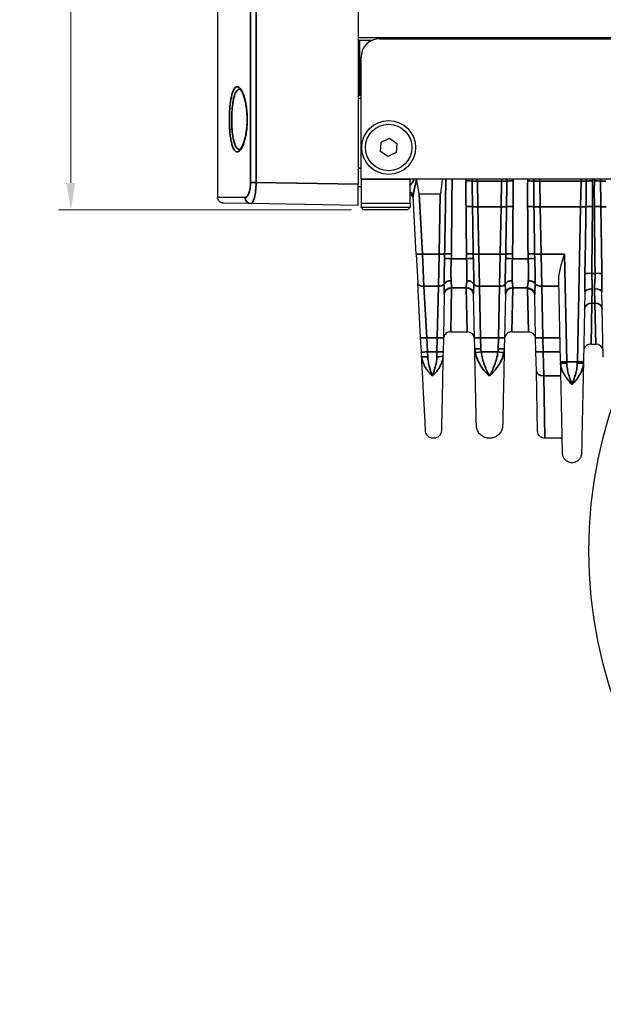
# Model space of a CAD drawing. Header units: millimetres. Extents: x 399 to 6233, y -1870 to 1602.
# Tile 338 of 656: x 4160 to 4207, y 515 to 596. Entities that reach past the tile are written whole.
import ezdxf

# ---------------------------------------------------------------- set-up
doc = ezdxf.new("R2010")
doc.units = ezdxf.units.MM
for name, color, linetype, lineweight in [('AM_5', 3, 'Continuous', 25), ('AM_8', 1, 'Continuous', 25), ('可見 (ISO)', 7, 'Continuous', 25), ('窄部可見 (ISO)', 7, 'Continuous', 35)]:
    doc.layers.add(name, color=color, linetype=linetype, lineweight=lineweight)
doc.layers.add('S40', color=7, linetype='Continuous')
doc.styles.add('尺寸標註', font='romans.shx', dxfattribs={"bigfont": 'CHINESET.SHX'})
doc.dimstyles.new('複本(2) CNS2-1$0', dxfattribs={"dimtxt": 2.75, "dimasz": 2.2, "dimexe": 1, "dimexo": 1, "dimgap": 1, "dimtad": 1, "dimtoh": 1, "dimdsep": 46, "dimtxsty": '尺寸標註', "dimcen": 0, "dimclrd": 2, "dimclre": 2, "dimclrt": 3, "dimadec": 0, "dimazin": 2, "dimtp": 0.1, "dimtm": 0.1, "dimtfac": 0.71, "dimtmove": 0, "dimatfit": 0, "dimfxl": 0, "dimlwd": 13, "dimlwe": 13, "dimarcsym": 0})

# ---------------------------------------------------------------- blocks, each defined once
blk = doc.blocks.new('*D149')
at = {"layer": 'AM_5', "color": 2, "lineweight": 13}
for p, q in [((4186.239, 640.628), (4162.739, 640.628)), ((4163.739, 638.428), (4163.739, 582.228)), ((4186.689, 580.028), (4162.739, 580.028))]:
    blk.add_line(p, q, dxfattribs=at)
at = {"layer": 'AM_5', "color": 2, "lineweight": -2}
for points in [[(4163.372, 638.428), (4164.106, 638.428), (4163.739, 640.628)], [(4163.372, 582.228), (4164.106, 582.228), (4163.739, 580.028)]]:
    blk.add_solid(points, dxfattribs=at)
at = {"layer": 'Defpoints', "color": 0, "lineweight": -2}
for p in [(4187.239, 640.628), (4163.739, 580.028), (4187.689, 580.028)]:
    blk.add_point(p, dxfattribs=at)
at = {"layer": 'AM_5', "color": 3, "insert": (4161.364, 610.328), "char_height": 2.75, "attachment_point": 5, "rotation": 90, "style": '尺寸標註'}
blk.add_mtext('60.6', dxfattribs=at)
blk = doc.blocks.new('S40-正視-02')
at = {"layer": '可見 (ISO)'}
for p, q in [((-68, 14.643), (-68, -10.058)), ((-56.5, 7.45), (-56.5, 3)), ((-56.5, 3), (56.5, 3)), ((-56.5, 3), (-56.5, -9)), ((-55.404, 2.75), (-56.375, 2.75)), ((-54.75, 2.9), (54.75, 2.9)), ((-54, 2.9), (-54, 3)), ((-51.5, 3), (-51.5, 2.9)), ((-56.25, -8.6), (-56.25, 1.4)), ((-56.25, -2), (-56.5, -2)), ((-56.25, -1.75), (-56.375, -1.75)), ((-54.677, -6.324), (-54.619, -5.575)), ((-54.619, -5.575), (-53.942, -5.252)), ((-53.942, -5.252), (-53.323, -5.676)), ((-54.058, -6.748), (-54.677, -6.324)), ((-53.381, -6.425), (-54.058, -6.748)), ((-53.323, -5.676), (-53.381, -6.425)), ((-56.25, -8.6), (-56.25, -10.6)), ((52.25, -8.6), (-52.25, -8.6)), ((-52.25, -10.6), (-52.25, -8.6)), ((-51.746, -8.764), (-51.745, -8.764)), ((-56.5, -10.75), (-56.5, -9)), ((-56.5, -9.2), (-56.25, -9.2)), ((-51.741, -14.733), (-51.988, -10.022)), ((-51.5, -9.8), (-49.777, -9.8)), ((-65.273, -10.597), (-67.509, -10.558)), ((-56.5, -10.75), (-65.273, -10.597)), ((-52.25, -10.6), (-56.25, -10.6)), ((-56.25, -10.6), (-56.25, -10.9)), ((-56.25, -10.9), (-52.25, -10.9)), ((-56.05, -11.1), (-56.25, -10.9)), ((-52.45, -11.1), (-56.05, -11.1)), ((-52.45, -11.1), (-52.25, -10.9)), ((-52.25, -10.6), (-52.25, -10.9)), ((-51.741, -14.733), (-51.617, -17.105)), ((-39.935, -23.525), (-40.074, -16.884)), ((-51.382, -21.587), (-51.617, -17.105)), ((-49.449, -17.977), (-49.524, -21.571)), ((-49.449, -17.978), (-49.449, -17.978)), ((-46.976, -21.571), (-47.051, -17.977)), ((-44.449, -17.977), (-44.524, -21.571)), ((-41.976, -21.57), (-42.049, -18.073)), ((-37.946, -17.846), (-38.065, -23.525)), ((-36.442, -23.163), (-36.554, -17.846)), ((-51.322, -22.738), (-51.382, -21.587)), ((-49.524, -21.571), (-49.548, -22.723)), ((-48.927, -21.087), (-47.573, -21.087)), ((-46.957, -22.463), (-46.976, -21.571)), ((-44.524, -21.571), (-44.543, -22.463)), ((-43.927, -21.087), (-42.573, -21.087)), ((-41.952, -22.721), (-41.976, -21.57)), ((-37.447, -22.087), (-37.053, -22.087)), ((-51.305, -23.064), (-51.323, -22.72)), ((-49.548, -22.723), (-49.555, -23.052)), ((-41.919, -24.297), (-41.952, -22.721)), ((-39.935, -23.525), (-39.933, -23.629)), ((-38.067, -23.629), (-38.065, -23.525)), ((-41.816, -29.213), (-41.919, -24.297)), ((-39.803, -29.8), (-41.216, -29.8))]:
    blk.add_line(p, q, dxfattribs=at)
for radius in [2.2, 1.9]:
    blk.add_circle((-54, -6), radius, dxfattribs=at)
for centre, radius, start, end in [((-56.375, 2.625), 0.125, 90, 180), ((-54.75, 1.4), 1.5, 90, 180), ((-56.375, -1.625), 0.125, 180, 270), ((-52.474, -10.3), 0.5, 3, 63.32273), ((-47.573, -21.687), 0.6, 1.2, 90), ((-42.573, -21.687), 0.6, 1.2, 90), ((-37.053, -22.687), 0.6, 1.2, 90)]:
    blk.add_arc(centre, radius, start, end, dxfattribs=at)
for centre, major_axis, ratio, start_param, end_param in [((-52.75, 14.073), (1.251, -23.873), 0.020916, 5.966125, 6.282089), ((-49.278, 14.073), (-0.5, -23.873), 0.02094, 0.000438, 0.318852)]:
    blk.add_ellipse(centre, major_axis=major_axis, ratio=ratio, start_param=start_param, end_param=end_param, dxfattribs=at)
for points, knots in [([(-65.628, -2.851), (-65.657, -2.599), (-65.7, -2.359), (-65.802, -1.943), (-65.862, -1.76), (-65.988, -1.469), (-66.057, -1.359), (-66.164, -1.241), (-66.195, -1.235), (-66.195, -1.235)], [0, 0, 0, 0, 0.0809082, 0.0809082, 0.1613511, 0.1613511, 0.2437726, 0.2437726, 0.3229748, 0.3229748, 0.3229748, 0.3229748]), ([(-66.195, -6.164), (-66.195, -6.164), (-66.177, -6.163), (-66.094, -6.09), (-66.024, -5.995), (-65.902, -5.742), (-65.845, -5.591), (-65.739, -5.222), (-65.69, -4.993), (-65.618, -4.502), (-65.594, -4.235), (-65.582, -3.9), (-65.581, -3.835), (-65.58, -3.721), (-65.58, -3.672), (-65.582, -3.477), (-65.587, -3.329), (-65.605, -3.072), (-65.615, -2.96), (-65.628, -2.851)], [0.0021998, 0.0021998, 0.0021998, 0.0021998, 0.0650452, 0.0650452, 0.1490644, 0.1490644, 0.2220368, 0.2220368, 0.3038327, 0.3038327, 0.3851701, 0.3851701, 0.4047134, 0.4047134, 0.4193658, 0.4193658, 0.4634835, 0.4634835, 0.4983875, 0.4983875, 0.4983875, 0.4983875]), ([(-67.509, -10.558), (-67.528, -10.558), (-67.547, -10.556), (-67.584, -10.551), (-67.602, -10.548), (-67.661, -10.533), (-67.701, -10.518), (-67.775, -10.478), (-67.809, -10.453), (-67.871, -10.396), (-67.898, -10.363), (-67.944, -10.292), (-67.962, -10.254), (-67.991, -10.164), (-68, -10.111), (-68, -10.058)], [0, 0, 0, 0, 0.00566531, 0.00566531, 0.01125834, 0.01125834, 0.02385475, 0.02385475, 0.03645115, 0.03645115, 0.04904756, 0.04904756, 0.06164396, 0.06164396, 0.0774603, 0.0774603, 0.0774603, 0.0774603]), ([(-40.074, -16.884), (-40.08, -16.592), (-40.019, -16.229), (-39.863, -15.55), (-39.731, -15.101), (-39.619, -14.724)], [-0.2170594, -0.2170594, -0.2170594, -0.2170594, -0.1181242, -0.1181242, 0, 0, 0, 0]), ([(-48.927, -21.087), (-48.991, -21.087), (-49.057, -21.098), (-49.179, -21.139), (-49.238, -21.17), (-49.342, -21.249), (-49.388, -21.297), (-49.46, -21.405), (-49.488, -21.466), (-49.512, -21.552), (-49.517, -21.576), (-49.524, -21.625), (-49.526, -21.65), (-49.526, -21.674)], [0, 0, 0, 0, 0.01938058, 0.01938058, 0.03888823, 0.03888823, 0.05839129, 0.05839129, 0.07789451, 0.07789451, 0.08520881, 0.08520881, 0.09263584, 0.09263584, 0.09263584, 0.09263584]), ([(-43.927, -21.087), (-43.991, -21.087), (-44.057, -21.098), (-44.179, -21.139), (-44.238, -21.17), (-44.342, -21.249), (-44.388, -21.297), (-44.46, -21.405), (-44.488, -21.466), (-44.512, -21.552), (-44.517, -21.576), (-44.524, -21.625), (-44.526, -21.65), (-44.526, -21.674)], [0, 0, 0, 0, 0.01938058, 0.01938058, 0.03888823, 0.03888823, 0.05839129, 0.05839129, 0.07789451, 0.07789451, 0.08520881, 0.08520881, 0.09263584, 0.09263584, 0.09263584, 0.09263584]), ([(-46.825, -28.747), (-46.825, -28.747), (-46.828, -28.607), (-46.834, -28.328), (-46.839, -28.118), (-46.845, -27.834), (-46.852, -27.477), (-46.855, -27.36), (-46.857, -27.234), (-46.86, -27.101), (-46.866, -26.831), (-46.872, -26.524), (-46.879, -26.192), (-46.886, -25.861), (-46.893, -25.501), (-46.902, -25.114), (-46.91, -24.734), (-46.918, -24.326), (-46.927, -23.898), (-46.936, -23.455), (-46.947, -22.968), (-46.957, -22.463)], [0.5000084, 0.5000084, 0.5000084, 0.5000084, 0.6176498, 0.6176498, 0.6176498, 0.7061501, 0.7061501, 0.7061501, 0.735298, 0.735298, 0.735298, 0.794122, 0.794122, 0.794122, 0.8529461, 0.8529461, 0.8529461, 0.9107639, 0.9107639, 0.9107639, 0.9705942, 0.9705942, 0.9705942, 0.9705942]), ([(-44.543, -22.463), (-44.553, -22.968), (-44.564, -23.455), (-44.573, -23.898), (-44.582, -24.325), (-44.59, -24.734), (-44.598, -25.114), (-44.607, -25.501), (-44.614, -25.86), (-44.621, -26.192), (-44.628, -26.524), (-44.634, -26.832), (-44.64, -27.101), (-44.643, -27.234), (-44.645, -27.36), (-44.648, -27.477), (-44.65, -27.597), (-44.653, -27.708), (-44.655, -27.811), (-44.659, -28.016), (-44.663, -28.189), (-44.666, -28.328), (-44.672, -28.607), (-44.675, -28.747), (-44.675, -28.747)], [0.0294093, 0.0294093, 0.0294093, 0.0294093, 0.089244, 0.089244, 0.089244, 0.1470574, 0.1470574, 0.1470574, 0.2058814, 0.2058814, 0.2058814, 0.2647055, 0.2647055, 0.2647055, 0.2938656, 0.2938656, 0.2938656, 0.3235296, 0.3235296, 0.3235296, 0.3823536, 0.3823536, 0.3823536, 0.5, 0.5, 0.5, 0.5]), ([(-37.447, -22.087), (-37.512, -22.087), (-37.577, -22.098), (-37.7, -22.139), (-37.759, -22.17), (-37.863, -22.249), (-37.909, -22.297), (-37.981, -22.405), (-38.009, -22.466), (-38.033, -22.552), (-38.038, -22.576), (-38.045, -22.625), (-38.047, -22.65), (-38.047, -22.674)], [0, 0, 0, 0, 0.01938058, 0.01938058, 0.03888823, 0.03888823, 0.05839129, 0.05839129, 0.07789451, 0.07789451, 0.08520881, 0.08520881, 0.09263584, 0.09263584, 0.09263584, 0.09263584]), ([(-50.984, -29.183), (-50.984, -29.183), (-50.991, -29.047), (-51.006, -28.774), (-51.017, -28.553), (-51.033, -28.248), (-51.053, -27.861), (-51.058, -27.77), (-51.063, -27.674), (-51.069, -27.574), (-51.082, -27.311), (-51.098, -27.012), (-51.115, -26.69), (-51.132, -26.368), (-51.15, -26.019), (-51.17, -25.645), (-51.194, -25.186), (-51.22, -24.683), (-51.248, -24.151), (-51.266, -23.814), (-51.284, -23.455), (-51.304, -23.083)], [0.5000084, 0.5000084, 0.5000084, 0.5000084, 0.6173393, 0.6173393, 0.6173393, 0.7123132, 0.7123132, 0.7123132, 0.7346768, 0.7346768, 0.7346768, 0.7933455, 0.7933455, 0.7933455, 0.8520143, 0.8520143, 0.8520143, 0.9238651, 0.9238651, 0.9238651, 0.9693496, 0.9693496, 0.9693496, 0.9693496]), ([(-49.555, -23.052), (-49.563, -23.426), (-49.571, -23.786), (-49.578, -24.124), (-49.589, -24.657), (-49.599, -25.159), (-49.609, -25.618), (-49.617, -25.993), (-49.624, -26.342), (-49.631, -26.665), (-49.638, -26.988), (-49.644, -27.287), (-49.649, -27.551), (-49.652, -27.651), (-49.654, -27.748), (-49.656, -27.839), (-49.659, -27.987), (-49.661, -28.123), (-49.664, -28.246), (-49.668, -28.447), (-49.672, -28.616), (-49.675, -28.753), (-49.68, -29.026), (-49.683, -29.163), (-49.683, -29.163)], [0.0305687, 0.0305687, 0.0305687, 0.0305687, 0.076192, 0.076192, 0.076192, 0.1479255, 0.1479255, 0.1479255, 0.2066049, 0.2066049, 0.2066049, 0.2652842, 0.2652842, 0.2652842, 0.2877291, 0.2877291, 0.2877291, 0.3239636, 0.3239636, 0.3239636, 0.382643, 0.382643, 0.382643, 0.5, 0.5, 0.5, 0.5]), ([(-39.777, -31.039), (-39.777, -31.039), (-39.781, -30.872), (-39.788, -30.54), (-39.791, -30.373), (-39.796, -30.168), (-39.801, -29.924), (-39.804, -29.765), (-39.808, -29.589), (-39.812, -29.397), (-39.814, -29.295), (-39.816, -29.189), (-39.819, -29.079), (-39.825, -28.758), (-39.833, -28.401), (-39.841, -28.011), (-39.849, -27.622), (-39.858, -27.199), (-39.867, -26.742), (-39.877, -26.285), (-39.887, -25.796), (-39.898, -25.277), (-39.901, -25.121), (-39.905, -24.964), (-39.908, -24.804), (-39.916, -24.43), (-39.924, -24.035), (-39.933, -23.629)], [0.5000077, 0.5000077, 0.5000077, 0.5000077, 0.6183797, 0.6183797, 0.6183797, 0.6775684, 0.6775684, 0.6775684, 0.7162875, 0.7162875, 0.7162875, 0.736757, 0.736757, 0.736757, 0.7959457, 0.7959457, 0.7959457, 0.8551343, 0.8551343, 0.8551343, 0.914323, 0.914323, 0.914323, 0.9320642, 0.9320642, 0.9320642, 0.9735116, 0.9735116, 0.9735116, 0.9735116]), ([(-38.067, -23.629), (-38.076, -24.035), (-38.084, -24.43), (-38.092, -24.804), (-38.095, -24.963), (-38.099, -25.121), (-38.102, -25.277), (-38.113, -25.796), (-38.123, -26.285), (-38.133, -26.742), (-38.142, -27.198), (-38.151, -27.621), (-38.159, -28.011), (-38.167, -28.401), (-38.175, -28.758), (-38.181, -29.079), (-38.184, -29.189), (-38.186, -29.296), (-38.188, -29.397), (-38.192, -29.589), (-38.196, -29.765), (-38.199, -29.924), (-38.204, -30.167), (-38.209, -30.373), (-38.212, -30.54), (-38.219, -30.872), (-38.223, -31.039), (-38.223, -31.039)], [0.0264933, 0.0264933, 0.0264933, 0.0264933, 0.0679433, 0.0679433, 0.0679433, 0.0856819, 0.0856819, 0.0856819, 0.1448706, 0.1448706, 0.1448706, 0.2040592, 0.2040592, 0.2040592, 0.2632479, 0.2632479, 0.2632479, 0.2837247, 0.2837247, 0.2837247, 0.3224365, 0.3224365, 0.3224365, 0.3816251, 0.3816251, 0.3816251, 0.5, 0.5, 0.5, 0.5]), ([(-44.675, -28.747), (-44.677, -28.862), (-44.699, -28.979), (-44.777, -29.198), (-44.835, -29.302), (-44.98, -29.485), (-45.069, -29.565), (-45.265, -29.692), (-45.375, -29.739), (-45.601, -29.796), (-45.72, -29.806), (-45.952, -29.787), (-46.069, -29.758), (-46.283, -29.666), (-46.383, -29.602), (-46.557, -29.446), (-46.631, -29.352), (-46.745, -29.149), (-46.786, -29.036), (-46.818, -28.864), (-46.824, -28.805), (-46.825, -28.747)], [0, 0, 0, 0, 0.0347034, 0.0347034, 0.0696793, 0.0696793, 0.1046454, 0.1046454, 0.1396119, 0.1396119, 0.1745783, 0.1745783, 0.2095447, 0.2095447, 0.2445111, 0.2445111, 0.2794775, 0.2794775, 0.3144439, 0.3144439, 0.3320164, 0.3320164, 0.3320164, 0.3320164]), ([(-49.683, -29.163), (-49.685, -29.232), (-49.698, -29.303), (-49.745, -29.435), (-49.78, -29.498), (-49.868, -29.609), (-49.922, -29.658), (-50.04, -29.734), (-50.106, -29.763), (-50.243, -29.797), (-50.315, -29.804), (-50.456, -29.792), (-50.526, -29.775), (-50.656, -29.719), (-50.717, -29.68), (-50.822, -29.586), (-50.867, -29.529), (-50.936, -29.406), (-50.961, -29.338), (-50.979, -29.241), (-50.983, -29.212), (-50.984, -29.183)], [0, 0, 0, 0, 0.0209406, 0.0209406, 0.0421092, 0.0421092, 0.0632695, 0.0632695, 0.0844301, 0.0844301, 0.1055907, 0.1055907, 0.1267513, 0.1267513, 0.1479119, 0.1479119, 0.1690726, 0.1690726, 0.1902332, 0.1902332, 0.1988858, 0.1988858, 0.1988858, 0.1988858]), ([(-41.216, -29.8), (-41.28, -29.8), (-41.346, -29.789), (-41.469, -29.748), (-41.528, -29.717), (-41.631, -29.638), (-41.677, -29.589), (-41.75, -29.482), (-41.777, -29.421), (-41.801, -29.335), (-41.806, -29.311), (-41.813, -29.262), (-41.815, -29.237), (-41.816, -29.213)], [0.00000114, 0.00000114, 0.00000114, 0.00000114, 0.01938058, 0.01938058, 0.03888823, 0.03888823, 0.05839129, 0.05839129, 0.07789451, 0.07789451, 0.08520881, 0.08520881, 0.09263584, 0.09263584, 0.09263584, 0.09263584]), ([(-38.223, -31.039), (-38.224, -31.122), (-38.24, -31.206), (-38.296, -31.364), (-38.339, -31.44), (-38.443, -31.572), (-38.507, -31.63), (-38.649, -31.721), (-38.728, -31.756), (-38.892, -31.797), (-38.978, -31.804), (-39.146, -31.791), (-39.23, -31.77), (-39.385, -31.703), (-39.458, -31.657), (-39.583, -31.544), (-39.637, -31.477), (-39.719, -31.33), (-39.749, -31.248), (-39.772, -31.124), (-39.777, -31.081), (-39.777, -31.039)], [0, 0, 0, 0, 0.0250428, 0.0250428, 0.0503288, 0.0503288, 0.075606, 0.075606, 0.1008834, 0.1008834, 0.1261609, 0.1261609, 0.1514384, 0.1514384, 0.1767158, 0.1767158, 0.2019933, 0.2019933, 0.2272707, 0.2272707, 0.2400159, 0.2400159, 0.2400159, 0.2400159])]:
    blk.add_open_spline(points, degree=3, knots=knots, dxfattribs=at)
blk.add_open_spline([(-51.72, -8.6), (-51.719, -8.606), (-51.718, -8.612), (-51.718, -8.618)], degree=3, dxfattribs=at)
at = {"layer": '窄部可見 (ISO)'}
for p, q in [((-65.304, -8.855), (-65.304, 48.304)), ((-64.842, 48.304), (-64.842, -8.855)), ((-56.375, -1.75), (-56.375, 2.75)), ((-56.25, -7.7), (-56.5, -7.7)), ((-64.842, -8.855), (-65.304, -8.855)), ((-64.842, -8.855), (-56.5, -9)), ((-52.25, -8.6), (-56.25, -8.6)), ((-46.748, -8.6), (-46.744, -8.753)), ((-46.701, -10.847), (-46.744, -8.753)), ((-46.744, -8.753), (-44.756, -8.753)), ((-44.756, -8.753), (-44.799, -10.847)), ((-44.756, -8.753), (-44.752, -8.6)), ((-41.648, -8.6), (-41.644, -8.753)), ((-41.601, -10.847), (-41.644, -8.753)), ((-41.644, -8.753), (-38.256, -8.753)), ((-38.256, -8.753), (-38.299, -10.847)), ((-38.256, -8.753), (-38.252, -8.6)), ((-68, -10.058), (-65.74, -10.097)), ((-51.5, -9.8), (-51.242, -14.724)), ((-49.881, -14.724), (-49.777, -9.8)), ((-44.799, -10.847), (-46.701, -10.847)), ((-46.701, -10.847), (-46.619, -14.724)), ((-44.881, -14.724), (-44.799, -10.847)), ((-38.299, -10.847), (-41.601, -10.847)), ((-41.601, -10.847), (-41.52, -14.724)), ((-38.565, -23.532), (-38.299, -10.847)), ((-51.118, -17.36), (-51.242, -14.724)), ((-51.242, -14.724), (-49.881, -14.724)), ((-49.881, -14.724), (-49.93, -17.36)), ((-49.427, -15.062), (-49.427, -15.062)), ((-48.877, -15.103), (-47.623, -15.103)), ((-47.073, -15.062), (-47.073, -15.062)), ((-46.57, -17.36), (-46.619, -14.724)), ((-46.619, -14.724), (-44.881, -14.724)), ((-44.881, -14.724), (-44.93, -17.36)), ((-44.427, -15.062), (-44.427, -15.062)), ((-43.877, -15.103), (-42.588, -15.103)), ((-42.051, -15.062), (-42.051, -15.062)), ((-41.471, -17.36), (-41.52, -14.724)), ((-41.52, -14.724), (-39.619, -14.724)), ((-39.619, -14.724), (-39.435, -23.532)), ((-49.459, -16.896), (-49.459, -16.896)), ((-47.041, -16.896), (-47.041, -16.896)), ((-44.459, -16.896), (-44.459, -16.896)), ((-42.022, -16.896), (-42.022, -16.896)), ((-37.384, -16.302), (-37.116, -16.302)), ((-51.118, -17.36), (-49.93, -17.36)), ((-51.118, -17.36), (-50.883, -21.578)), ((-50.024, -21.578), (-49.93, -17.36)), ((-48.849, -17.496), (-48.927, -21.087)), ((-48.849, -17.496), (-48.849, -17.48)), ((-47.651, -17.496), (-48.849, -17.496)), ((-47.651, -17.48), (-47.651, -17.496)), ((-47.651, -17.496), (-47.573, -21.087)), ((-46.57, -17.36), (-44.93, -17.36)), ((-46.57, -17.36), (-46.476, -21.578)), ((-45.024, -21.578), (-44.93, -17.36)), ((-43.849, -17.496), (-43.927, -21.087)), ((-43.849, -17.496), (-43.849, -17.48)), ((-42.648, -17.496), (-43.849, -17.496)), ((-42.649, -17.57), (-42.573, -21.087)), ((-41.471, -17.36), (-40.064, -17.36)), ((-41.471, -17.36), (-41.376, -21.578)), ((-37.376, -18.739), (-37.346, -17.569)), ((-37.154, -17.569), (-37.124, -18.739)), ((-37.376, -18.739), (-37.447, -22.087)), ((-37.124, -18.739), (-37.376, -18.739)), ((-37.124, -18.739), (-37.053, -22.087)), ((-50.024, -21.578), (-50.883, -21.578)), ((-50.883, -21.578), (-50.823, -22.73)), ((-50.048, -22.73), (-50.024, -21.578)), ((-45.024, -21.578), (-46.476, -21.578)), ((-46.476, -21.578), (-46.457, -22.469)), ((-45.043, -22.469), (-45.024, -21.578)), ((-39.976, -21.578), (-41.376, -21.578)), ((-41.376, -21.578), (-41.352, -22.73)), ((-50.805, -23.143), (-50.823, -22.73)), ((-50.823, -22.73), (-50.048, -22.73)), ((-50.048, -22.73), (-50.055, -23.124)), ((-46.436, -22.73), (-45.064, -22.73)), ((-41.352, -22.73), (-39.952, -22.73)), ((-41.352, -22.73), (-41.319, -24.699)), ((-39.435, -23.532), (-38.565, -23.532)), ((-39.433, -23.657), (-39.435, -23.532)), ((-38.565, -23.532), (-38.567, -23.657)), ((-39.91, -24.699), (-41.319, -24.699)), ((-41.319, -24.699), (-41.216, -29.8))]:
    blk.add_line(p, q, dxfattribs=at)
for centre, major_axis, ratio, start_param, end_param in [((-65.429, -2.828), (-0.199, -0.023), 0.325147, 5.939768, 6.283186), ((-66.804, -4.573), (-0.199, -0.015), 0.326518, 4.705847, 6.061386), ((-50.252, -32.457), (-0.964, -45.999), 0.010868, 1.9668, 2.11628), ((-47.674, -8.774), (0.6, -0.004), 0.058757, 0.564874, 1.571234), ((-46.469, -21.875), (0.514, -24.512), 0.020394, 4.139644, 4.147316), ((-46.744, -8.746), (-0.5, -0.01), 0.013959, 0.563841, 1.570504), ((-44.756, -8.746), (0.5, -0.01), 0.013959, 4.712681, 5.719345), ((-45.031, -21.875), (-0.514, -24.512), 0.020394, 2.13587, 2.143541), ((-43.826, -8.774), (0.6, 0.004), 0.058757, 1.570359, 2.576719), ((-42.627, -8.775), (0.6, -0.006), 0.058755, 0.611522, 1.571411), ((-41.644, -8.744), (0.6, 0.013), 0.013959, 3.751972, 4.712097), ((-38.256, -8.746), (-0.5, 0.01), 0.013959, 1.571089, 2.577752), ((-38.531, -21.875), (-0.514, -24.512), 0.020394, 2.13587, 2.143541), ((-37.326, -8.774), (0.6, 0.004), 0.058757, 1.570359, 2.576719), ((-37.174, -8.774), (0.6, -0.004), 0.058757, 0.564874, 1.571234), ((-35.969, -21.875), (0.514, -24.512), 0.020394, 4.139644, 4.147316), ((-36.244, -8.746), (-0.5, -0.01), 0.013959, 0.563841, 1.570504), ((-52.488, -10.048), (0.499, 0.026), 0.873657, 0, 1.029459), ((-65.264, -10.097), (-0.009, -0.5), 0.950581, 4.72898, 6.283185), ((-47.672, -10.867), (0.6, 0.005), 0.058756, 0.488652, 1.570312), ((-46.893, -23.388), (-0.529, 32.381), 0.019208, 1.172292, 1.299088), ((-46.701, -10.829), (-0.5, -0.01), 0.034892, 0.488057, 1.570065), ((3080.78, 36.516), (-3128.226, 18.641), 0.998953, 0.021122, 0.022363), ((-44.799, -10.829), (0.5, -0.01), 0.034892, 4.71312, 5.795128), ((-3172.28, 36.516), (3128.226, 18.641), 0.998953, 6.260823, 6.262063), ((-43.828, -10.867), (0.6, -0.005), 0.058756, 1.57128, 2.65294), ((-44.607, -23.388), (0.529, 32.381), 0.019208, 4.984098, 5.110893), ((-42.63, -10.869), (0.6, 0.004), 0.058757, 0.539472, 1.570406), ((-41.755, -25.939), (-0.566, 35.382), 0.019792, 1.129399, 1.247504), ((-41.601, -10.826), (0.6, 0.013), 0.034892, 3.680395, 4.711658), ((2817.871, 28.529), (-2860.217, 15.262), 0.998902, 0.019124, 0.020481), ((-38.299, -10.829), (-0.5, 0.01), 0.034892, 1.571527, 2.653535), ((-38.752, -32.457), (-0.964, -45.999), 0.010868, 1.929507, 2.060085), ((-37.328, -10.867), (0.6, -0.005), 0.058756, 1.57128, 2.65294), ((-38.105, -23.669), (0.533, 32.384), 0.019013, 4.94222, 5.120295), ((-37.172, -10.867), (0.6, 0.005), 0.058756, 0.488652, 1.570312), ((-36.395, -23.669), (-0.533, 32.384), 0.019013, 1.16289, 1.340965), ((-36.201, -10.829), (-0.5, -0.01), 0.034892, 0.488057, 1.570065), ((-35.748, -32.457), (0.964, -45.999), 0.010868, 4.2231, 4.353678), ((-51.242, -14.707), (-0.499, -0.026), 0.034852, 0, 1.56897), ((-49.881, -14.707), (-0.5, 0.01), 0.034892, 1.571527, 2.746821), ((-52.43, -14.312), (-0.015, 8.387), 0.359374, 4.617716, 4.662757), ((-48.877, -15.138), (0.599, -0.027), 0.058699, 1.573438, 2.74251), ((-48.866, -14.743), (0.6, -0.007), 0.058755, 1.571441, 2.746354), ((-60.544, -14.581), (11.679, 0), 0.998272, 6.238419, 6.272371), ((-47.634, -14.743), (0.6, 0.007), 0.058755, 0.395239, 1.570152), ((-35.956, -14.581), (-11.679, 0), 0.998272, 0.010815, 0.044766), ((-47.623, -15.138), (0.599, 0.027), 0.058699, 0.399082, 1.568154), ((-46.619, -14.707), (-0.5, -0.01), 0.034892, 0.394772, 1.570065), ((-44.07, -14.312), (-0.015, -8.387), 0.359374, 4.762021, 4.807062), ((-44.881, -14.707), (0.5, -0.01), 0.034892, 4.71312, 5.888413), ((-47.43, -14.312), (-0.015, 8.387), 0.359374, 4.617716, 4.662757), ((-43.877, -15.138), (0.599, -0.027), 0.058699, 1.573438, 2.74251), ((-43.866, -14.743), (0.6, -0.007), 0.058755, 1.571441, 2.746354), ((-55.544, -14.581), (11.679, 0), 0.998272, 6.23842, 6.27237), ((-42.599, -14.744), (0.6, 0.006), 0.058756, 0.451486, 1.570247), ((-32.529, -14.616), (-10.07, 0), 0.998272, 0.009209, 0.048451), ((-42.588, -15.138), (0.599, 0.029), 0.058689, 0.454485, 1.567938), ((-41.52, -14.703), (0.6, 0.013), 0.034892, 3.592536, 4.711658), ((-37.889, -14.301), (-0.098, -8.678), 0.48068, 4.766605, 4.809703), ((-48.892, -17.298), (-0.6, -0.02), 0.658485, 4.690186, 5.92531), ((-47.608, -17.298), (0.6, -0.02), 0.658485, 0.357875, 1.592999), ((-43.892, -17.298), (-0.6, -0.02), 0.658485, 4.690186, 5.92531), ((-42.578, -17.299), (0.599, -0.027), 0.65857, 0.424468, 1.600429), ((-37.384, -16.337), (-0.6, 0.007), 0.058754, 4.713094, 5.925287), ((-37.116, -16.337), (0.6, 0.007), 0.058754, 0.357898, 1.570091), ((-51.118, -17.079), (-0.499, -0.026), 0.561617, 0, 1.541372), ((-49.93, -17.079), (0.5, -0.01), 0.56206, 4.724162, 5.958793), ((-48.849, -17.99), (-0.6, 0.013), 0.850862, 4.73021, 6.283185), ((-48.849, -18.01), (-0.6, 0.013), 0.856313, 4.730324, 6.283185), ((-47.651, -17.99), (0.6, 0.013), 0.850862, 0, 1.552975), ((-47.651, -18.01), (0.6, 0.013), 0.856313, 0, 1.552861), ((-46.57, -17.079), (-0.5, -0.01), 0.56206, 0.324392, 1.559023), ((-44.93, -17.079), (0.5, -0.01), 0.56206, 4.724162, 5.958793), ((-43.849, -17.99), (-0.6, 0.013), 0.850862, 4.73021, 6.283185), ((-43.849, -18.01), (-0.6, 0.013), 0.856313, 4.730324, 6.283185), ((-42.649, -18.086), (0.6, 0.013), 0.859283, 0, 1.552799), ((-42.648, -18.01), (0.599, -0.028), 0.856112, 0.114309, 1.610957), ((-41.471, -17.023), (-0.6, -0.013), 0.56206, 0.384076, 1.559023), ((-37.346, -17.858), (-0.6, 0.013), 0.481235, 4.722469, 6.283185), ((-37.154, -17.858), (0.6, 0.013), 0.481235, 0, 1.560716), ((-37.376, -19.262), (-0.6, 0.013), 0.871195, 4.730636, 6.283185), ((-37.124, -19.262), (0.6, 0.013), 0.871195, 0, 1.552549), ((-50.883, -21.561), (-0.499, -0.026), 0.034852, 0, 1.56897), ((-50.024, -21.561), (0.5, -0.01), 0.034892, 4.71312, 6.283185), ((-46.476, -21.561), (-0.5, -0.01), 0.034892, 0, 1.570065), ((-45.024, -21.561), (0.5, -0.01), 0.034892, 4.71312, 6.283185), ((-41.376, -21.557), (-0.6, -0.013), 0.034892, 0, 1.570065), ((-50.823, -22.712), (-0.499, -0.026), 0.034852, 0, 1.56897), ((-50.048, -22.712), (0.5, -0.01), 0.034892, 4.71312, 6.283185), ((-46.436, -22.712), (-0.495, -0.072), 0.034539, 0.169758, 1.565787), ((-45.064, -22.712), (0.495, -0.072), 0.034539, 4.717398, 6.113427), ((-41.352, -22.709), (-0.6, -0.013), 0.034892, 0, 1.570065), ((-39.435, -23.514), (-0.5, -0.01), 0.034892, 0, 1.570065), ((-39.433, -23.619), (-0.5, -0.01), 0.076588, 0, 1.569192), ((-38.567, -23.619), (0.5, -0.01), 0.076588, 4.713993, 6.283185), ((-38.565, -23.514), (0.5, -0.01), 0.034892, 4.71312, 6.283185), ((-41.319, -24.285), (-0.6, -0.013), 0.69138, 0, 1.556315)]:
    blk.add_ellipse(centre, major_axis=major_axis, ratio=ratio, start_param=start_param, end_param=end_param, dxfattribs=at)
for points, knots in [([(-67, -4.573), (-67.013, -4.403), (-67.021, -4.23), (-67.031, -3.875), (-67.032, -3.694), (-67.027, -3.339), (-67.021, -3.164), (-67.001, -2.822), (-66.987, -2.654), (-66.935, -2.182), (-66.886, -1.899), (-66.794, -1.56), (-66.759, -1.459), (-66.686, -1.29), (-66.647, -1.221), (-66.564, -1.114), (-66.52, -1.076), (-66.429, -1.034), (-66.383, -1.03), (-66.24, -1.066), (-66.143, -1.156), (-66.003, -1.383), (-65.958, -1.472), (-65.872, -1.679), (-65.831, -1.798), (-65.756, -2.057), (-65.722, -2.197), (-65.664, -2.498), (-65.638, -2.66), (-65.619, -2.828)], [0.016614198, 0.016614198, 0.016614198, 0.016614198, 0.01715223, 0.01715223, 0.017690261, 0.017690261, 0.018228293, 0.018228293, 0.018766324, 0.018766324, 0.019842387, 0.019842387, 0.020380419, 0.020380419, 0.02091845, 0.02091845, 0.021456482, 0.021456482, 0.021994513, 0.021994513, 0.023070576, 0.023070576, 0.023608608, 0.023608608, 0.024146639, 0.024146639, 0.024684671, 0.024684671, 0.025222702, 0.025222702, 0.025222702, 0.025222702]), ([(-66.195, -1.236), (-66.233, -1.235), (-66.271, -1.244), (-66.347, -1.286), (-66.386, -1.321), (-66.46, -1.413), (-66.495, -1.47), (-66.56, -1.608), (-66.592, -1.69), (-66.648, -1.872), (-66.674, -1.972), (-66.72, -2.192), (-66.741, -2.312), (-66.776, -2.563), (-66.791, -2.695), (-66.815, -2.972), (-66.824, -3.115), (-66.836, -3.404), (-66.839, -3.551), (-66.839, -3.7)], [0.011636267, 0.011636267, 0.011636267, 0.011636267, 0.01204534, 0.01204534, 0.012489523, 0.012489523, 0.012933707, 0.012933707, 0.013377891, 0.013377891, 0.013822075, 0.013822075, 0.014266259, 0.014266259, 0.014710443, 0.014710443, 0.015154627, 0.015154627, 0.015598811, 0.015598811, 0.015598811, 0.015598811]), ([(-65.619, -2.828), (-65.599, -2.996), (-65.585, -3.171), (-65.569, -3.523), (-65.567, -3.701), (-65.575, -4.057), (-65.585, -4.234), (-65.617, -4.575), (-65.639, -4.741), (-65.692, -5.057), (-65.723, -5.204), (-65.793, -5.478), (-65.832, -5.606), (-65.956, -5.943), (-66.05, -6.116), (-66.24, -6.334), (-66.338, -6.38), (-66.476, -6.35), (-66.521, -6.323), (-66.607, -6.237), (-66.648, -6.178), (-66.725, -6.029), (-66.761, -5.937), (-66.826, -5.728), (-66.856, -5.611), (-66.909, -5.349), (-66.933, -5.205), (-66.972, -4.902), (-66.988, -4.742), (-67, -4.573)], [0.007999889, 0.007999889, 0.007999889, 0.007999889, 0.008538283, 0.008538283, 0.009076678, 0.009076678, 0.009615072, 0.009615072, 0.010153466, 0.010153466, 0.010691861, 0.010691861, 0.011230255, 0.011230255, 0.012307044, 0.012307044, 0.013383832, 0.013383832, 0.013922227, 0.013922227, 0.014460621, 0.014460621, 0.014999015, 0.014999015, 0.01553741, 0.01553741, 0.016075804, 0.016075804, 0.016614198, 0.016614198, 0.016614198, 0.016614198]), ([(-66.839, -3.7), (-66.839, -3.838), (-66.836, -3.975), (-66.826, -4.245), (-66.818, -4.378), (-66.808, -4.507)], [0.0155988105, 0.0155988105, 0.0155988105, 0.0155988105, 0.0160090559, 0.0160090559, 0.0164193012, 0.0164193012, 0.0164193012, 0.0164193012]), ([(-66.808, -4.507), (-66.786, -4.788), (-66.752, -5.044), (-66.707, -5.27), (-66.662, -5.497), (-66.607, -5.684), (-66.542, -5.83), (-66.477, -5.976), (-66.404, -6.074), (-66.325, -6.125), (-66.282, -6.152), (-66.239, -6.165), (-66.195, -6.165)], [0.000560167, 0.000560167, 0.000560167, 0.000560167, 0.001448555, 0.001448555, 0.001448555, 0.002336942, 0.002336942, 0.002336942, 0.00322533, 0.00322533, 0.00322533, 0.003696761, 0.003696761, 0.003696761, 0.003696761]), ([(-65.74, -10.097), (-65.687, -10.098), (-65.633, -10.068), (-65.531, -9.951), (-65.483, -9.863), (-65.4, -9.639), (-65.365, -9.5), (-65.329, -9.27), (-65.319, -9.189), (-65.307, -9.024), (-65.304, -8.94), (-65.304, -8.855)], [0, 0, 0, 0, 0.000507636, 0.000507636, 0.001015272, 0.001015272, 0.001522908, 0.001522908, 0.001776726, 0.001776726, 0.002030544, 0.002030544, 0.002030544, 0.002030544]), ([(-64.842, -8.855), (-64.843, -8.972), (-64.846, -9.087), (-64.853, -9.2), (-64.859, -9.314), (-64.868, -9.426), (-64.88, -9.533), (-64.904, -9.746), (-64.938, -9.94), (-64.979, -10.099), (-64.979, -10.102), (-64.98, -10.104), (-64.981, -10.107), (-65.021, -10.262), (-65.068, -10.386), (-65.118, -10.469), (-65.143, -10.512), (-65.169, -10.544), (-65.195, -10.565), (-65.221, -10.587), (-65.247, -10.597), (-65.273, -10.597)], [0, 0, 0, 0, 0.000347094, 0.000347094, 0.000347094, 0.000694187, 0.000694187, 0.000694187, 0.001388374, 0.001388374, 0.001388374, 0.001400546, 0.001400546, 0.001400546, 0.002082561, 0.002082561, 0.002082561, 0.002429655, 0.002429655, 0.002429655, 0.002776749, 0.002776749, 0.002776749, 0.002776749]), ([(-52.25, -9.113), (-52.236, -9.093), (-52.222, -9.074), (-52.208, -9.054), (-52.131, -8.945), (-52.048, -8.835), (-51.969, -8.717), (-51.967, -8.715), (-51.965, -8.712), (-51.963, -8.709), (-51.939, -8.673), (-51.916, -8.637), (-51.895, -8.6)], [0.0007788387, 0.0007788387, 0.0007788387, 0.0007788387, 0.0008591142, 0.0008591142, 0.0008591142, 0.0012950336, 0.0012950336, 0.0012950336, 0.0013059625, 0.0013059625, 0.0013059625, 0.0014354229, 0.0014354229, 0.0014354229, 0.0014354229]), ([(-51.718, -8.618), (-51.718, -8.622), (-51.719, -8.626), (-51.72, -8.63), (-51.72, -8.634), (-51.721, -8.638), (-51.722, -8.642), (-51.732, -8.701), (-51.744, -8.76), (-51.758, -8.818), (-51.771, -8.876), (-51.785, -8.934), (-51.799, -8.992), (-51.802, -9.007), (-51.806, -9.022), (-51.81, -9.038), (-51.823, -9.091), (-51.836, -9.144), (-51.849, -9.197), (-51.853, -9.21), (-51.856, -9.224), (-51.859, -9.237), (-51.862, -9.249), (-51.865, -9.262), (-51.868, -9.274), (-51.87, -9.282), (-51.872, -9.289), (-51.874, -9.296), (-51.878, -9.316), (-51.883, -9.335), (-51.888, -9.355), (-51.914, -9.468), (-51.939, -9.578), (-51.958, -9.686), (-51.959, -9.692), (-51.96, -9.698), (-51.961, -9.704), (-51.98, -9.817), (-51.993, -9.924), (-51.988, -10.022)], [0, 0, 0, 0, 0.000012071, 0.000012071, 0.000012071, 0.000023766, 0.000023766, 0.000023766, 0.000205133, 0.000205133, 0.000205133, 0.000386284, 0.000386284, 0.000386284, 0.000434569, 0.000434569, 0.000434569, 0.000603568, 0.000603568, 0.000603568, 0.000645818, 0.000645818, 0.000645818, 0.00068593, 0.00068593, 0.00068593, 0.000709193, 0.000709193, 0.000709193, 0.000772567, 0.000772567, 0.000772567, 0.001138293, 0.001138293, 0.001138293, 0.001158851, 0.001158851, 0.001158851, 0.001545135, 0.001545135, 0.001545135, 0.001545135]), ([(-47.167, -8.758), (-47.164, -9.092), (-47.161, -9.425), (-47.157, -9.758), (-47.153, -10.121), (-47.148, -10.484), (-47.142, -10.847)], [0, 0, 0, 0, 0.001000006, 0.001000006, 0.001000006, 0.00208995, 0.00208995, 0.00208995, 0.00208995]), ([(-44.358, -10.847), (-44.353, -10.514), (-44.348, -10.181), (-44.344, -9.848), (-44.34, -9.485), (-44.336, -9.122), (-44.333, -8.758)], [0, 0, 0, 0, 0.001000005, 0.001000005, 0.001000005, 0.002089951, 0.002089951, 0.002089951, 0.002089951]), ([(-42.136, -8.76), (-42.134, -9.159), (-42.13, -9.559), (-42.126, -9.959), (-42.123, -10.255), (-42.119, -10.551), (-42.115, -10.847)], [0, 0, 0, 0, 0.00120001, 0.00120001, 0.00120001, 0.00208952, 0.00208952, 0.00208952, 0.00208952]), ([(-37.858, -10.847), (-37.853, -10.514), (-37.848, -10.181), (-37.844, -9.848), (-37.84, -9.485), (-37.836, -9.122), (-37.833, -8.758)], [0, 0, 0, 0, 0.001000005, 0.001000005, 0.001000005, 0.002089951, 0.002089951, 0.002089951, 0.002089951]), ([(-36.667, -8.758), (-36.664, -9.092), (-36.661, -9.425), (-36.657, -9.758), (-36.653, -10.121), (-36.648, -10.484), (-36.642, -10.847)], [0, 0, 0, 0, 0.001000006, 0.001000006, 0.001000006, 0.00208995, 0.00208995, 0.00208995, 0.00208995]), ([(-49.458, -17.179), (-49.459, -16.878), (-49.459, -16.551), (-49.454, -16.198), (-49.45, -15.845), (-49.441, -15.478), (-49.428, -15.1)], [0, 0, 0, 0, 0.001125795, 0.001125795, 0.001125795, 0.00225159, 0.00225159, 0.00225159, 0.00225159]), ([(-48.877, -15.103), (-48.895, -15.435), (-48.905, -15.758), (-48.907, -16.066), (-48.909, -16.373), (-48.902, -16.652), (-48.892, -16.903)], [0, 0, 0, 0, 0.000987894, 0.000987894, 0.000987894, 0.001975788, 0.001975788, 0.001975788, 0.001975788]), ([(-47.608, -16.903), (-47.598, -16.652), (-47.591, -16.37), (-47.593, -16.063), (-47.595, -15.755), (-47.605, -15.435), (-47.623, -15.103)], [0, 0, 0, 0, 0.000987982, 0.000987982, 0.000987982, 0.001975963, 0.001975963, 0.001975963, 0.001975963]), ([(-47.072, -15.1), (-47.059, -15.477), (-47.051, -15.844), (-47.041, -16.549), (-47.041, -16.878), (-47.042, -17.179)], [0, 0, 0, 0, 0.001138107, 0.001138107, 0.002276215, 0.002276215, 0.002276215, 0.002276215]), ([(-44.458, -17.179), (-44.459, -16.878), (-44.459, -16.551), (-44.454, -16.198), (-44.45, -15.845), (-44.441, -15.478), (-44.428, -15.1)], [0, 0, 0, 0, 0.001125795, 0.001125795, 0.001125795, 0.00225159, 0.00225159, 0.00225159, 0.00225159]), ([(-43.877, -15.103), (-43.895, -15.435), (-43.905, -15.758), (-43.907, -16.066), (-43.909, -16.373), (-43.902, -16.652), (-43.892, -16.903)], [0, 0, 0, 0, 0.000987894, 0.000987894, 0.000987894, 0.001975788, 0.001975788, 0.001975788, 0.001975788]), ([(-42.578, -16.904), (-42.565, -16.657), (-42.556, -16.37), (-42.557, -15.762), (-42.568, -15.435), (-42.588, -15.103)], [0.000931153, 0.000931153, 0.000931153, 0.000931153, 0.001928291, 0.001928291, 0.002925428, 0.002925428, 0.002925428, 0.002925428]), ([(-42.05, -15.097), (-42.036, -15.471), (-42.028, -15.84), (-42.024, -16.187), (-42.02, -16.535), (-42.021, -16.867), (-42.024, -17.161)], [0, 0, 0, 0, 0.001126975, 0.001126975, 0.001126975, 0.002257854, 0.002257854, 0.002257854, 0.002257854]), ([(-48.892, -16.903), (-48.887, -17.016), (-48.877, -17.121), (-48.866, -17.217), (-48.856, -17.313), (-48.847, -17.4), (-48.849, -17.48)], [0, 0, 0, 0, 0.000446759, 0.000446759, 0.000446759, 0.000893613, 0.000893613, 0.000893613, 0.000893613]), ([(-47.651, -17.48), (-47.653, -17.4), (-47.644, -17.313), (-47.634, -17.217), (-47.623, -17.121), (-47.613, -17.016), (-47.608, -16.903)], [0, 0, 0, 0, 0.000446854, 0.000446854, 0.000446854, 0.000893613, 0.000893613, 0.000893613, 0.000893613]), ([(-43.892, -16.903), (-43.887, -17.016), (-43.877, -17.121), (-43.866, -17.217), (-43.856, -17.313), (-43.847, -17.4), (-43.849, -17.48)], [0, 0, 0, 0, 0.000446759, 0.000446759, 0.000446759, 0.000893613, 0.000893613, 0.000893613, 0.000893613]), ([(-37.946, -17.846), (-37.941, -17.601), (-37.945, -17.352), (-37.947, -17.102), (-37.947, -17.097), (-37.947, -17.092), (-37.947, -17.087), (-37.949, -16.832), (-37.95, -16.576), (-37.946, -16.318)], [0, 0, 0, 0, 0.000759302, 0.000759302, 0.000759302, 0.000774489, 0.000774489, 0.000774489, 0.001548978, 0.001548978, 0.001548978, 0.001548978]), ([(-37.384, -16.302), (-37.387, -16.525), (-37.378, -16.742), (-37.355, -17.166), (-37.341, -17.374), (-37.346, -17.569)], [0, 0, 0, 0, 0.000661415, 0.000661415, 0.001322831, 0.001322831, 0.001322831, 0.001322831]), ([(-37.154, -17.569), (-37.159, -17.373), (-37.145, -17.17), (-37.122, -16.746), (-37.113, -16.524), (-37.116, -16.302)], [0, 0, 0, 0, 0.000661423, 0.000661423, 0.001322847, 0.001322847, 0.001322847, 0.001322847]), ([(-36.554, -16.318), (-36.55, -16.576), (-36.551, -16.833), (-36.553, -17.088), (-36.553, -17.094), (-36.553, -17.101), (-36.553, -17.107), (-36.555, -17.355), (-36.559, -17.602), (-36.554, -17.846)], [0, 0, 0, 0, 0.000774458, 0.000774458, 0.000774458, 0.000793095, 0.000793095, 0.000793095, 0.001548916, 0.001548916, 0.001548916, 0.001548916]), ([(-49.449, -17.977), (-49.446, -17.854), (-49.449, -17.728), (-49.452, -17.599), (-49.455, -17.461), (-49.458, -17.321), (-49.458, -17.179)], [0.000000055, 0.000000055, 0.000000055, 0.000000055, 0.000500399, 0.000500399, 0.000500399, 0.001035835, 0.001035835, 0.001035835, 0.001035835]), ([(-47.042, -17.179), (-47.042, -17.321), (-47.045, -17.461), (-47.048, -17.599), (-47.051, -17.728), (-47.054, -17.854), (-47.051, -17.977)], [0, 0, 0, 0, 0.000535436, 0.000535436, 0.000535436, 0.00103578, 0.00103578, 0.00103578, 0.00103578]), ([(-44.449, -17.977), (-44.446, -17.854), (-44.449, -17.728), (-44.452, -17.599), (-44.455, -17.461), (-44.458, -17.321), (-44.458, -17.179)], [0.000000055, 0.000000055, 0.000000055, 0.000000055, 0.000500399, 0.000500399, 0.000500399, 0.001035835, 0.001035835, 0.001035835, 0.001035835]), ([(-46.457, -22.469), (-46.588, -22.472), (-46.718, -22.473), (-46.811, -22.471), (-46.903, -22.47), (-46.957, -22.467), (-46.957, -22.463)], [0, 0, 0, 0, 0.5, 0.5, 0.5, 1, 1, 1, 1]), ([(-45.043, -22.469), (-44.912, -22.472), (-44.782, -22.473), (-44.689, -22.472), (-44.597, -22.471), (-44.543, -22.468), (-44.543, -22.463)], [0, 0, 0, 0, 0.5, 0.5, 0.5, 1, 1, 1, 1]), ([(-44.543, -22.463), (-44.543, -22.468), (-44.543, -22.475), (-44.543, -22.481), (-44.544, -22.487), (-44.544, -22.494), (-44.544, -22.501), (-44.545, -22.515), (-44.545, -22.528), (-44.546, -22.542), (-44.548, -22.569), (-44.55, -22.596), (-44.553, -22.623), (-44.558, -22.678), (-44.566, -22.732), (-44.577, -22.786)], [-0.00000006, -0.00000006, -0.00000006, -0.00000006, 0.0000185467, 0.0000185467, 0.0000185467, 0.0000394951, 0.0000394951, 0.0000394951, 0.0000814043, 0.0000814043, 0.0000814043, 0.0001653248, 0.0001653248, 0.0001653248, 0.0003340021, 0.0003340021, 0.0003340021, 0.0003340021]), ([(-50.805, -23.143), (-50.935, -23.149), (-51.064, -23.147), (-51.156, -23.136), (-51.248, -23.124), (-51.303, -23.105), (-51.304, -23.083)], [0, 0, 0, 0, 0.5, 0.5, 0.5, 0.9998705, 0.9998705, 0.9998705, 0.9998705]), ([(-50.413, -24.699), (-50.619, -24.52), (-50.824, -24.285), (-50.988, -24.015), (-50.991, -24.01), (-50.994, -24.004), (-50.997, -23.999), (-51.076, -23.867), (-51.146, -23.724), (-51.199, -23.576), (-51.201, -23.569), (-51.204, -23.563), (-51.206, -23.556), (-51.26, -23.401), (-51.295, -23.243), (-51.304, -23.083)], [-0.000011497, -0.000011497, -0.000011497, -0.000011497, 0.000957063, 0.000957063, 0.000957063, 0.000976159, 0.000976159, 0.000976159, 0.001448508, 0.001448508, 0.001448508, 0.001469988, 0.001469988, 0.001469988, 0.001963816, 0.001963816, 0.001963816, 0.001963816]), ([(-50.805, -23.143), (-50.798, -23.293), (-50.778, -23.439), (-50.752, -23.582), (-50.726, -23.723), (-50.693, -23.858), (-50.657, -23.988), (-50.585, -24.248), (-50.498, -24.489), (-50.413, -24.699)], [0, 0, 0, 0, 0.000455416, 0.000455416, 0.000455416, 0.000909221, 0.000909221, 0.000909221, 0.001818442, 0.001818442, 0.001818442, 0.001818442]), ([(-49.555, -23.052), (-49.559, -23.213), (-49.59, -23.376), (-49.64, -23.532), (-49.642, -23.538), (-49.645, -23.545), (-49.647, -23.552), (-49.696, -23.7), (-49.763, -23.846), (-49.839, -23.981), (-49.843, -23.987), (-49.846, -23.994), (-49.85, -24), (-49.887, -24.064), (-49.926, -24.126), (-49.967, -24.187), (-50.035, -24.286), (-50.107, -24.379), (-50.183, -24.465), (-50.22, -24.508), (-50.258, -24.549), (-50.297, -24.588), (-50.316, -24.607), (-50.336, -24.627), (-50.355, -24.645), (-50.374, -24.664), (-50.394, -24.682), (-50.413, -24.699)], [-0.00000006, -0.00000006, -0.00000006, -0.00000006, 0.000497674, 0.000497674, 0.000497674, 0.000519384, 0.000519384, 0.000519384, 0.000995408, 0.000995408, 0.000995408, 0.001017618, 0.001017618, 0.001017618, 0.001244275, 0.001244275, 0.001244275, 0.001617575, 0.001617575, 0.001617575, 0.001804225, 0.001804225, 0.001804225, 0.00189755, 0.00189755, 0.00189755, 0.001990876, 0.001990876, 0.001990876, 0.001990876]), ([(-50.413, -24.699), (-50.333, -24.486), (-50.251, -24.243), (-50.15, -23.846), (-50.119, -23.707), (-50.074, -23.422), (-50.058, -23.276), (-50.055, -23.124)], [-0.000011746, -0.000011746, -0.000011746, -0.000011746, 0.000905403, 0.000905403, 0.001363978, 0.001363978, 0.001822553, 0.001822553, 0.001822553, 0.001822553]), ([(-49.555, -23.052), (-49.556, -23.073), (-49.61, -23.094), (-49.702, -23.107), (-49.795, -23.121), (-49.925, -23.127), (-50.055, -23.124)], [0.0001264, 0.0001264, 0.0001264, 0.0001264, 0.5, 0.5, 0.5, 1, 1, 1, 1]), ([(-45.75, -24.699), (-45.813, -24.643), (-45.875, -24.584), (-45.937, -24.52), (-45.999, -24.457), (-46.06, -24.391), (-46.12, -24.321), (-46.237, -24.186), (-46.347, -24.04), (-46.451, -23.882), (-46.454, -23.877), (-46.458, -23.872), (-46.461, -23.866), (-46.564, -23.708), (-46.658, -23.538), (-46.736, -23.364), (-46.739, -23.358), (-46.742, -23.352), (-46.744, -23.346), (-46.824, -23.165), (-46.887, -22.977), (-46.923, -22.786)], [-0.000011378, -0.000011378, -0.000011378, -0.000011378, 0.000287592, 0.000287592, 0.000287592, 0.000586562, 0.000586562, 0.000586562, 0.001165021, 0.001165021, 0.001165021, 0.001184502, 0.001184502, 0.001184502, 0.001762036, 0.001762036, 0.001762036, 0.001782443, 0.001782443, 0.001782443, 0.002380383, 0.002380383, 0.002380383, 0.002380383]), ([(-46.436, -22.73), (-46.413, -22.921), (-46.374, -23.107), (-46.326, -23.288), (-46.278, -23.468), (-46.221, -23.644), (-46.159, -23.81), (-46.097, -23.975), (-46.031, -24.132), (-45.962, -24.281), (-45.893, -24.43), (-45.821, -24.571), (-45.75, -24.699)], [0, 0, 0, 0, 0.000572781, 0.000572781, 0.000572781, 0.001145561, 0.001145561, 0.001145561, 0.001718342, 0.001718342, 0.001718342, 0.002291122, 0.002291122, 0.002291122, 0.002291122]), ([(-45.75, -24.699), (-45.679, -24.57), (-45.607, -24.43), (-45.538, -24.281), (-45.47, -24.134), (-45.404, -23.979), (-45.344, -23.817), (-45.282, -23.651), (-45.224, -23.475), (-45.176, -23.294), (-45.127, -23.111), (-45.087, -22.924), (-45.064, -22.73)], [-0.000011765, -0.000011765, -0.000011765, -0.000011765, 0.000565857, 0.000565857, 0.000565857, 0.001135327, 0.001135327, 0.001135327, 0.001714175, 0.001714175, 0.001714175, 0.002298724, 0.002298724, 0.002298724, 0.002298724]), ([(-44.577, -22.786), (-44.65, -23.168), (-44.827, -23.54), (-45.038, -23.865), (-45.249, -24.19), (-45.5, -24.475), (-45.75, -24.699)], [0, 0, 0, 0, 0.00119489, 0.00119489, 0.00119489, 0.002389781, 0.002389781, 0.002389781, 0.002389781]), ([(-39, -25.389), (-39.223, -25.182), (-39.445, -24.918), (-39.62, -24.615), (-39.708, -24.463), (-39.784, -24.301), (-39.839, -24.136), (-39.894, -23.97), (-39.929, -23.798), (-39.933, -23.629)], [-0.000011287, -0.000011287, -0.000011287, -0.000011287, 0.001050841, 0.001050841, 0.001050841, 0.001581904, 0.001581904, 0.001581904, 0.002112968, 0.002112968, 0.002112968, 0.002112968]), ([(-39.433, -23.657), (-39.43, -23.822), (-39.411, -23.982), (-39.383, -24.139), (-39.355, -24.296), (-39.319, -24.449), (-39.278, -24.594), (-39.238, -24.739), (-39.193, -24.878), (-39.146, -25.011), (-39.099, -25.144), (-39.049, -25.271), (-39, -25.389)], [0, 0, 0, 0, 0.000490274, 0.000490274, 0.000490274, 0.000980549, 0.000980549, 0.000980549, 0.001470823, 0.001470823, 0.001470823, 0.001961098, 0.001961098, 0.001961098, 0.001961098]), ([(-38.067, -23.629), (-38.071, -23.799), (-38.105, -23.969), (-38.161, -24.135), (-38.216, -24.302), (-38.292, -24.464), (-38.379, -24.614), (-38.553, -24.915), (-38.777, -25.181), (-39, -25.389)], [-0.00000006, -0.00000006, -0.00000006, -0.00000006, 0.000531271, 0.000531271, 0.000531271, 0.001062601, 0.001062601, 0.001062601, 0.002125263, 0.002125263, 0.002125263, 0.002125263]), ([(-39, -25.389), (-38.902, -25.152), (-38.803, -24.885), (-38.681, -24.449), (-38.644, -24.295), (-38.589, -23.982), (-38.57, -23.822), (-38.567, -23.657)], [-0.000011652, -0.000011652, -0.000011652, -0.000011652, 0.00097581, 0.00097581, 0.001469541, 0.001469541, 0.001963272, 0.001963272, 0.001963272, 0.001963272])]:
    blk.add_open_spline(points, degree=3, knots=knots, dxfattribs=at)
for points in [[(-48.812, -8.599), (-48.825, -10.564), (-48.843, -12.611), (-48.866, -14.707)], [(-47.672, -10.832), (-47.677, -10.134), (-47.679, -9.436), (-47.674, -8.738)], [(-47.674, -8.738), (-47.673, -8.692), (-47.673, -8.646), (-47.673, -8.6)], [(-43.826, -8.738), (-43.821, -9.436), (-43.823, -10.134), (-43.828, -10.832)], [(-43.827, -8.6), (-43.827, -8.646), (-43.827, -8.692), (-43.826, -8.738)], [(-42.63, -10.833), (-42.635, -10.135), (-42.635, -9.437), (-42.627, -8.739)], [(-42.627, -8.739), (-42.627, -8.693), (-42.626, -8.646), (-42.626, -8.6)], [(-42.137, -8.6), (-42.136, -8.653), (-42.136, -8.706), (-42.136, -8.76)], [(-37.326, -8.738), (-37.321, -9.436), (-37.323, -10.134), (-37.328, -10.832)], [(-37.327, -8.6), (-37.327, -8.646), (-37.327, -8.692), (-37.326, -8.738)], [(-37.172, -10.832), (-37.177, -10.134), (-37.179, -9.436), (-37.174, -8.738)], [(-37.174, -8.738), (-37.173, -8.692), (-37.173, -8.646), (-37.173, -8.6)], [(-42.648, -17.496), (-42.639, -17.335), (-42.591, -17.138), (-42.578, -16.904)], [(-42.649, -17.57), (-42.649, -17.545), (-42.649, -17.521), (-42.648, -17.496)], [(-42.024, -17.161), (-42.027, -17.445), (-42.048, -17.722), (-42.05, -17.979)], [(-42.05, -17.979), (-42.05, -18.01), (-42.05, -18.042), (-42.049, -18.073)], [(-46.923, -22.786), (-46.944, -22.679), (-46.955, -22.571), (-46.957, -22.463)], [(-46.457, -22.469), (-46.455, -22.556), (-46.449, -22.643), (-46.436, -22.73)], [(-45.064, -22.73), (-45.051, -22.643), (-45.045, -22.556), (-45.043, -22.469)]]:
    blk.add_open_spline(points, degree=3, dxfattribs=at)

msp = doc.modelspace()

# ---------------------------------------------------------------- linework, layer by layer
at = {"layer": 'AM_8'}
msp.add_circle((4243.239, 552.128), 37.122, dxfattribs=at)

# ---------------------------------------------------------------- block references
at = {"layer": 'S40'}
msp.add_blockref('S40-正視-02', (4243.739, 591.128), dxfattribs=at)

# ---------------------------------------------------------------- dimensions: what is measured, and where the dimension line sits
at = {"layer": 'AM_5'}
dim = msp.add_linear_dim(base=(4163.739, 580.028), p1=(4187.239, 640.628), p2=(4187.689, 580.028), angle=90, dimstyle='複本(2) CNS2-1$0', override={"dimdec": 1, "dimtix": 1}, dxfattribs=at)
dim.commit()
dim.dimension.update_dxf_attribs({"geometry": '*D149', "text_midpoint": (4161.364, 610.328)})

doc.saveas('drawing.dxf')
